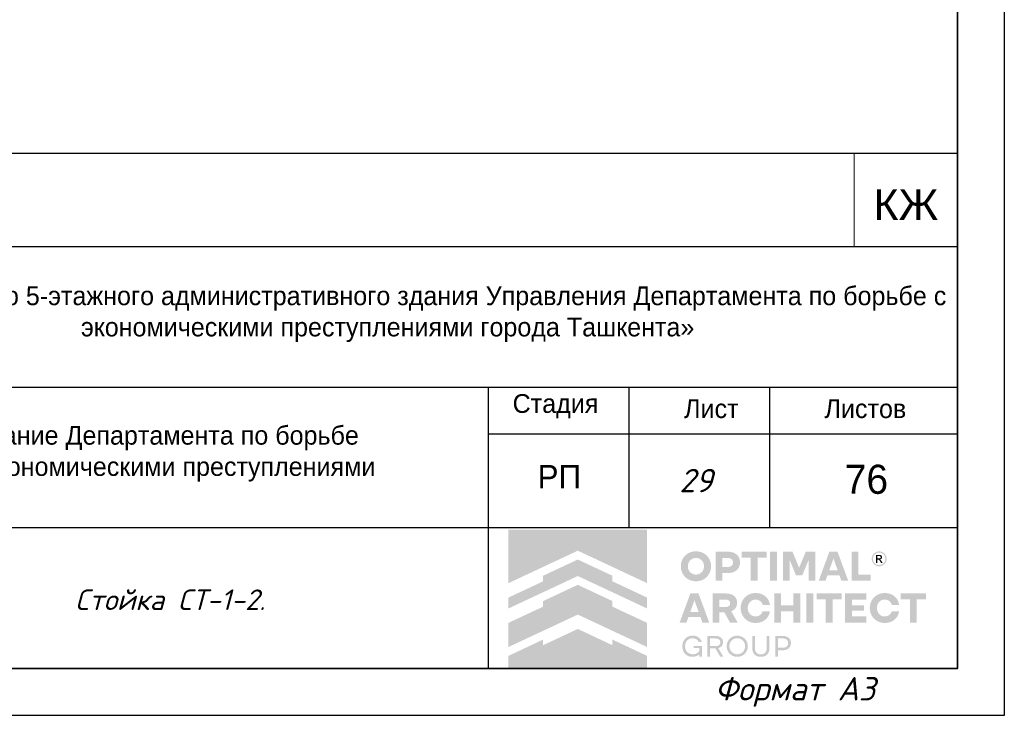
# Model space of a CAD drawing. Header units: millimetres. Extents: x -33345 to 4712671, y -3392 to 121473.
# Tile 333 of 656: x 1854693 to 1865194, y 44501 to 51926. Entities that reach past the tile are written whole.
import ezdxf

# ---------------------------------------------------------------- set-up
doc = ezdxf.new("R2010")
doc.units = ezdxf.units.MM
doc.layers.add('_линия', color=7, linetype='Continuous')
doc.layers.add('Текст', color=7, linetype='Continuous', lineweight=20)
doc.styles.add('_text', font='isocpeui.ttf')
doc.styles.add('ISOCPEUR', font='isocpeui.ttf', dxfattribs={"height": 300})
doc.styles.get("Standard").update_dxf_attribs({"font": 'arial.ttf'})
doc.styles.add('X-U-RW-01$0$StyleROMANS', font='GOTHIC.TTF')
doc.styles.add('Конструктор', font='isocpeui.ttf', dxfattribs={"height": 200})

# ---------------------------------------------------------------- blocks, each defined once
blk = doc.blocks.new('awertgre')
at = {"ltscale": 20}
blk.add_lwpolyline([(-49481172, 24226618), (-49439172, 24226618), (-49439172, 24196918), (-49481172, 24196918)], close=True, dxfattribs=at)
at = {"lineweight": 35}
blk.add_lwpolyline([(-49479172, 24226118), (-49439672, 24226118), (-49439672, 24197418), (-49479172, 24197418)], close=True, dxfattribs=at)
at = {"ltscale": 20, "insert": (-49442261, 24197327), "char_height": 250, "width": 9347.37, "attachment_point": 1, "style": 'ISOCPEUR'}
blk.add_mtext('Формат А3', dxfattribs=at)
blk = doc.blocks.new('logo')
at = {"true_color": 0x90e0ed}
h = blk.add_hatch(color=141, dxfattribs=at)
h.dxf.hatch_style = 1
h.paths.add_polyline_path([(5.672, 5.668), (0.009, 5.668), (0.009, 3.483), (1.425, 4.147), (2.84, 4.81), (4.256, 4.147), (5.672, 3.483)])
at = {"true_color": 0x1f2877}
h = blk.add_hatch(color=166, dxfattribs=at)
h.dxf.hatch_style = 1
h.paths.add_polyline_path([(2.84, 4.449), (1.425, 3.786), (1.425, 3.558), (0.009, 2.894), (0.009, 2.448), (1.425, 3.112), (2.84, 3.775), (4.256, 3.112), (5.672, 2.448), (5.672, 2.894), (4.256, 3.558), (4.256, 3.786)])
h.paths.add_polyline_path([(2.84, 3.415), (1.425, 2.751), (1.425, 2.523), (0.009, 1.86), (0.009, 0.873), (1.425, 1.536), (2.84, 2.199), (4.256, 1.536), (5.672, 0.873), (5.672, 1.86), (4.256, 2.523), (4.256, 2.751)])
h.paths.add_polyline_path([(2.84, 1.611), (1.425, 0.947), (1.425, 1.176), (0.009, 0.512), (0.009, 0.005), (5.672, 0.005), (5.672, 0.512), (4.256, 1.176), (4.256, 0.947)])
at = {"true_color": 0x212121}
h = blk.add_hatch(color=250, dxfattribs=at)
h.dxf.hatch_style = 1
h.paths.add_polyline_path([(8.107, 4.61), (8.086, 4.63), (8.064, 4.649), (8.041, 4.667), (8.017, 4.683), (7.992, 4.699), (7.967, 4.713), (7.94, 4.726), (7.912, 4.738), (7.884, 4.749), (7.855, 4.759), (7.825, 4.766), (7.795, 4.773), (7.763, 4.778), (7.732, 4.782), (7.7, 4.784), (7.667, 4.785), (7.634, 4.784), (7.602, 4.782), (7.571, 4.778), (7.54, 4.773), (7.51, 4.766), (7.48, 4.758), (7.451, 4.749), (7.422, 4.738), (7.394, 4.725), (7.367, 4.712), (7.341, 4.697), (7.316, 4.682), (7.292, 4.665), (7.269, 4.648), (7.247, 4.629), (7.226, 4.609), (7.206, 4.588), (7.187, 4.566), (7.169, 4.544), (7.153, 4.52), (7.137, 4.495), (7.122, 4.47), (7.109, 4.443), (7.097, 4.416), (7.086, 4.387), (7.076, 4.359), (7.068, 4.329), (7.061, 4.299), (7.056, 4.268), (7.053, 4.237), (7.05, 4.205), (7.05, 4.173), (7.05, 4.14), (7.053, 4.108), (7.056, 4.077), (7.061, 4.047), (7.068, 4.016), (7.076, 3.987), (7.086, 3.958), (7.097, 3.93), (7.109, 3.903), (7.122, 3.876), (7.137, 3.85), (7.153, 3.826), (7.169, 3.802), (7.187, 3.779), (7.206, 3.757), (7.226, 3.736), (7.247, 3.716), (7.269, 3.697), (7.292, 3.679), (7.316, 3.662), (7.341, 3.647), (7.367, 3.633), (7.394, 3.619), (7.422, 3.607), (7.451, 3.596), (7.48, 3.587), (7.51, 3.579), (7.54, 3.573), (7.571, 3.568), (7.602, 3.564), (7.634, 3.562), (7.667, 3.561), (7.7, 3.562), (7.732, 3.564), (7.763, 3.568), (7.795, 3.573), (7.825, 3.579), (7.855, 3.587), (7.884, 3.596), (7.912, 3.607), (7.94, 3.619), (7.967, 3.633), (7.992, 3.647), (8.017, 3.662), (8.041, 3.679), (8.064, 3.697), (8.086, 3.716), (8.107, 3.736), (8.127, 3.757), (8.146, 3.779), (8.164, 3.802), (8.181, 3.826), (8.196, 3.85), (8.211, 3.876), (8.224, 3.903), (8.237, 3.93), (8.248, 3.958), (8.257, 3.987), (8.265, 4.016), (8.272, 4.047), (8.277, 4.077), (8.281, 4.108), (8.283, 4.14), (8.284, 4.173), (8.283, 4.205), (8.281, 4.237), (8.277, 4.268), (8.272, 4.299), (8.265, 4.329), (8.257, 4.359), (8.248, 4.387), (8.237, 4.416), (8.224, 4.443), (8.211, 4.47), (8.196, 4.495), (8.181, 4.52), (8.164, 4.544), (8.146, 4.567), (8.127, 4.589)])
h.paths.add_polyline_path([(7.841, 4.464), (7.854, 4.455), (7.867, 4.446), (7.879, 4.436), (7.891, 4.426), (7.902, 4.415), (7.913, 4.403), (7.923, 4.391), (7.933, 4.379), (7.942, 4.366), (7.95, 4.352), (7.958, 4.338), (7.965, 4.324), (7.972, 4.308), (7.977, 4.293), (7.982, 4.277), (7.987, 4.261), (7.99, 4.244), (7.993, 4.228), (7.995, 4.21), (7.996, 4.193), (7.996, 4.175), (7.996, 4.157), (7.995, 4.139), (7.993, 4.121), (7.99, 4.104), (7.987, 4.088), (7.982, 4.071), (7.977, 4.055), (7.972, 4.039), (7.965, 4.024), (7.958, 4.009), (7.95, 3.994), (7.942, 3.981), (7.933, 3.967), (7.923, 3.955), (7.913, 3.942), (7.902, 3.931), (7.891, 3.92), (7.879, 3.909), (7.867, 3.9), (7.854, 3.891), (7.841, 3.882), (7.827, 3.874), (7.813, 3.867), (7.798, 3.86), (7.783, 3.854), (7.767, 3.849), (7.751, 3.844), (7.735, 3.841), (7.718, 3.838), (7.701, 3.836), (7.684, 3.835), (7.667, 3.834), (7.649, 3.835), (7.632, 3.836), (7.615, 3.838), (7.598, 3.841), (7.582, 3.844), (7.566, 3.849), (7.551, 3.854), (7.535, 3.86), (7.521, 3.867), (7.506, 3.874), (7.492, 3.882), (7.479, 3.891), (7.466, 3.9), (7.454, 3.909), (7.442, 3.92), (7.431, 3.931), (7.42, 3.942), (7.41, 3.955), (7.4, 3.967), (7.391, 3.981), (7.383, 3.994), (7.375, 4.009), (7.368, 4.024), (7.362, 4.039), (7.356, 4.055), (7.351, 4.071), (7.347, 4.088), (7.343, 4.104), (7.34, 4.121), (7.338, 4.139), (7.337, 4.157), (7.337, 4.175), (7.337, 4.193), (7.338, 4.21), (7.34, 4.228), (7.343, 4.244), (7.347, 4.261), (7.351, 4.277), (7.356, 4.293), (7.362, 4.308), (7.368, 4.324), (7.375, 4.338), (7.383, 4.352), (7.391, 4.366), (7.4, 4.379), (7.41, 4.391), (7.42, 4.403), (7.431, 4.415), (7.442, 4.426), (7.454, 4.436), (7.466, 4.446), (7.479, 4.455), (7.492, 4.464), (7.506, 4.472), (7.521, 4.479), (7.535, 4.486), (7.551, 4.492), (7.566, 4.497), (7.582, 4.501), (7.598, 4.505), (7.615, 4.508), (7.632, 4.51), (7.649, 4.511), (7.667, 4.511), (7.684, 4.511), (7.701, 4.51), (7.718, 4.508), (7.735, 4.505), (7.751, 4.501), (7.767, 4.497), (7.783, 4.492), (7.798, 4.486), (7.813, 4.479), (7.827, 4.472)], flags=16)
h.paths.add_polyline_path([(9.335, 4.648), (9.319, 4.662), (9.301, 4.675), (9.283, 4.687), (9.264, 4.698), (9.245, 4.709), (9.224, 4.719), (9.203, 4.728), (9.181, 4.736), (9.158, 4.743), (9.134, 4.749), (9.11, 4.755), (9.085, 4.759), (9.059, 4.762), (9.032, 4.765), (9.005, 4.766), (8.977, 4.767), (8.47, 4.767), (8.47, 3.579), (8.75, 3.579), (8.75, 3.898), (8.977, 3.898), (9.005, 3.898), (9.032, 3.9), (9.059, 3.902), (9.085, 3.906), (9.11, 3.91), (9.134, 3.915), (9.158, 3.921), (9.181, 3.928), (9.203, 3.936), (9.224, 3.945), (9.245, 3.954), (9.264, 3.965), (9.283, 3.976), (9.301, 3.988), (9.319, 4.001), (9.335, 4.014), (9.35, 4.029), (9.365, 4.044), (9.379, 4.059), (9.391, 4.076), (9.403, 4.093), (9.414, 4.111), (9.424, 4.13), (9.432, 4.15), (9.44, 4.17), (9.447, 4.191), (9.453, 4.212), (9.458, 4.234), (9.461, 4.257), (9.464, 4.28), (9.466, 4.304), (9.466, 4.329), (9.466, 4.353), (9.464, 4.377), (9.461, 4.401), (9.458, 4.424), (9.453, 4.446), (9.447, 4.468), (9.44, 4.489), (9.432, 4.51), (9.424, 4.53), (9.414, 4.549), (9.403, 4.567), (9.391, 4.585), (9.379, 4.602), (9.365, 4.618), (9.35, 4.633)])
h.paths.add_polyline_path([(8.75, 4.511), (8.959, 4.511), (8.984, 4.511), (9.008, 4.508), (9.031, 4.505), (9.052, 4.499), (9.071, 4.492), (9.09, 4.484), (9.106, 4.474), (9.121, 4.463), (9.135, 4.45), (9.147, 4.436), (9.156, 4.421), (9.165, 4.404), (9.171, 4.387), (9.175, 4.368), (9.178, 4.348), (9.179, 4.327), (9.178, 4.306), (9.175, 4.287), (9.171, 4.268), (9.165, 4.251), (9.156, 4.235), (9.147, 4.22), (9.135, 4.206), (9.121, 4.193), (9.106, 4.182), (9.09, 4.172), (9.071, 4.164), (9.052, 4.157), (9.031, 4.151), (9.008, 4.148), (8.984, 4.145), (8.959, 4.144), (8.75, 4.144)], flags=16)
h.paths.add_polyline_path([(10.558, 4.767), (9.528, 4.767), (9.528, 4.529), (9.904, 4.529), (9.904, 3.579), (10.182, 3.579), (10.182, 4.529), (10.558, 4.529)])
h.paths.add_polyline_path([(10.975, 4.767), (10.695, 4.767), (10.695, 3.579), (10.975, 3.579)])
h.paths.add_polyline_path([(11.611, 4.767), (11.223, 4.767), (11.223, 3.579), (11.498, 3.579), (11.498, 4.426), (11.751, 3.806), (12.012, 3.806), (12.267, 4.426), (12.267, 3.579), (12.542, 3.579), (12.542, 4.767), (12.154, 4.767), (11.882, 4.116)])
h.paths.add_polyline_path([(13.451, 4.767), (13.116, 4.767), (12.68, 3.579), (12.959, 3.579), (13.038, 3.799), (13.529, 3.799), (13.609, 3.579), (13.888, 3.579)])
h.paths.add_polyline_path([(13.285, 4.487), (13.457, 4.01), (13.111, 4.01)], flags=16)
h.paths.add_polyline_path([(14.306, 4.767), (14.026, 4.767), (14.026, 3.579), (14.808, 3.579), (14.808, 3.827), (14.306, 3.827)])
h.paths.add_polyline_path([(15.871, 2.84), (15.857, 2.86), (15.841, 2.879), (15.825, 2.898), (15.808, 2.916), (15.79, 2.933), (15.771, 2.949), (15.752, 2.964), (15.731, 2.978), (15.71, 2.992), (15.688, 3.004), (15.666, 3.016), (15.643, 3.027), (15.619, 3.037), (15.594, 3.046), (15.569, 3.053), (15.543, 3.06), (15.516, 3.066), (15.49, 3.071), (15.462, 3.074), (15.434, 3.077), (15.406, 3.079), (15.377, 3.079), (15.344, 3.078), (15.312, 3.076), (15.281, 3.072), (15.25, 3.067), (15.22, 3.061), (15.191, 3.052), (15.162, 3.043), (15.134, 3.031), (15.106, 3.019), (15.08, 3.005), (15.054, 2.991), (15.03, 2.975), (15.006, 2.958), (14.984, 2.94), (14.962, 2.921), (14.942, 2.901), (14.922, 2.88), (14.903, 2.858), (14.886, 2.835), (14.869, 2.811), (14.854, 2.787), (14.84, 2.761), (14.827, 2.734), (14.815, 2.707), (14.804, 2.679), (14.795, 2.65), (14.787, 2.621), (14.78, 2.591), (14.775, 2.561), (14.772, 2.53), (14.769, 2.499), (14.769, 2.468), (14.769, 2.436), (14.772, 2.405), (14.775, 2.374), (14.78, 2.344), (14.787, 2.314), (14.795, 2.285), (14.804, 2.256), (14.815, 2.228), (14.827, 2.201), (14.84, 2.174), (14.854, 2.149), (14.869, 2.124), (14.886, 2.1), (14.903, 2.077), (14.922, 2.055), (14.942, 2.034), (14.962, 2.014), (14.984, 1.995), (15.006, 1.977), (15.03, 1.96), (15.054, 1.945), (15.08, 1.93), (15.106, 1.916), (15.134, 1.904), (15.162, 1.893), (15.191, 1.883), (15.22, 1.875), (15.25, 1.868), (15.281, 1.863), (15.312, 1.859), (15.344, 1.857), (15.377, 1.856), (15.406, 1.856), (15.434, 1.858), (15.462, 1.861), (15.49, 1.864), (15.516, 1.869), (15.543, 1.875), (15.569, 1.882), (15.594, 1.89), (15.619, 1.898), (15.643, 1.908), (15.666, 1.919), (15.688, 1.931), (15.71, 1.943), (15.731, 1.957), (15.752, 1.971), (15.771, 1.986), (15.79, 2.002), (15.808, 2.019), (15.825, 2.037), (15.841, 2.056), (15.857, 2.075), (15.871, 2.096), (15.885, 2.117), (15.898, 2.139), (15.91, 2.161), (15.921, 2.185), (15.93, 2.209), (15.939, 2.233), (15.947, 2.259), (15.953, 2.284), (15.959, 2.311), (15.964, 2.338), (15.668, 2.338), (15.659, 2.314), (15.649, 2.291), (15.638, 2.269), (15.625, 2.249), (15.61, 2.23), (15.594, 2.213), (15.576, 2.196), (15.557, 2.181), (15.536, 2.168), (15.515, 2.156), (15.493, 2.146), (15.471, 2.138), (15.448, 2.132), (15.424, 2.127), (15.4, 2.125), (15.375, 2.124), (15.358, 2.124), (15.342, 2.125), (15.326, 2.127), (15.31, 2.13), (15.294, 2.134), (15.279, 2.139), (15.264, 2.144), (15.249, 2.15), (15.235, 2.157), (15.221, 2.165), (15.207, 2.173), (15.195, 2.182), (15.182, 2.191), (15.17, 2.201), (15.159, 2.212), (15.148, 2.223), (15.138, 2.235), (15.128, 2.247), (15.119, 2.26), (15.11, 2.273), (15.102, 2.287), (15.094, 2.302), (15.087, 2.316), (15.081, 2.332), (15.075, 2.348), (15.07, 2.364), (15.066, 2.381), (15.062, 2.397), (15.059, 2.414), (15.057, 2.432), (15.056, 2.45), (15.056, 2.468), (15.056, 2.486), (15.057, 2.503), (15.059, 2.521), (15.062, 2.538), (15.066, 2.555), (15.07, 2.571), (15.075, 2.587), (15.081, 2.603), (15.087, 2.619), (15.094, 2.634), (15.102, 2.648), (15.11, 2.662), (15.119, 2.675), (15.128, 2.688), (15.138, 2.7), (15.148, 2.712), (15.159, 2.723), (15.17, 2.734), (15.182, 2.744), (15.195, 2.753), (15.207, 2.762), (15.221, 2.77), (15.235, 2.778), (15.249, 2.785), (15.264, 2.791), (15.279, 2.797), (15.294, 2.801), (15.31, 2.805), (15.326, 2.808), (15.342, 2.81), (15.358, 2.811), (15.375, 2.812), (15.4, 2.811), (15.424, 2.808), (15.448, 2.803), (15.471, 2.797), (15.493, 2.789), (15.515, 2.779), (15.536, 2.767), (15.557, 2.754), (15.576, 2.739), (15.594, 2.722), (15.61, 2.705), (15.625, 2.686), (15.638, 2.666), (15.649, 2.644), (15.659, 2.621), (15.668, 2.597), (15.964, 2.597), (15.959, 2.624), (15.953, 2.651), (15.947, 2.677), (15.939, 2.702), (15.93, 2.726), (15.921, 2.75), (15.91, 2.774), (15.898, 2.796), (15.885, 2.818)])
h.paths.add_polyline_path([(14.632, 3.061), (13.76, 3.061), (13.76, 1.874), (14.632, 1.874), (14.632, 2.122), (14.04, 2.122), (14.04, 2.359), (14.528, 2.359), (14.528, 2.572), (14.04, 2.572), (14.04, 2.813), (14.632, 2.813)])
h.paths.add_polyline_path([(13.624, 3.061), (12.593, 3.061), (12.593, 2.824), (12.969, 2.824), (12.969, 1.874), (13.248, 1.874), (13.248, 2.824), (13.624, 2.824)])
h.paths.add_polyline_path([(12.457, 3.061), (12.177, 3.061), (12.177, 1.874), (12.457, 1.874)])
h.paths.add_polyline_path([(11.929, 3.061), (11.648, 3.061), (11.648, 2.572), (11.147, 2.572), (11.147, 3.061), (10.867, 3.061), (10.867, 1.874), (11.147, 1.874), (11.147, 2.329), (11.648, 2.329), (11.648, 1.874), (11.929, 1.874)])
h.paths.add_polyline_path([(10.624, 2.796), (10.611, 2.818), (10.597, 2.84), (10.583, 2.86), (10.567, 2.879), (10.551, 2.898), (10.534, 2.916), (10.516, 2.933), (10.497, 2.949), (10.477, 2.964), (10.457, 2.978), (10.436, 2.992), (10.414, 3.004), (10.392, 3.016), (10.368, 3.027), (10.344, 3.037), (10.32, 3.046), (10.294, 3.053), (10.269, 3.06), (10.242, 3.066), (10.215, 3.071), (10.188, 3.074), (10.16, 3.077), (10.132, 3.079), (10.103, 3.079), (10.07, 3.078), (10.038, 3.076), (10.007, 3.072), (9.976, 3.067), (9.946, 3.061), (9.917, 3.052), (9.888, 3.043), (9.86, 3.031), (9.832, 3.019), (9.806, 3.005), (9.78, 2.991), (9.756, 2.975), (9.732, 2.958), (9.71, 2.94), (9.688, 2.921), (9.667, 2.901), (9.648, 2.88), (9.629, 2.858), (9.612, 2.835), (9.595, 2.811), (9.58, 2.787), (9.566, 2.761), (9.553, 2.734), (9.541, 2.707), (9.53, 2.679), (9.52, 2.65), (9.512, 2.621), (9.506, 2.591), (9.501, 2.561), (9.497, 2.53), (9.495, 2.499), (9.494, 2.468), (9.495, 2.436), (9.497, 2.405), (9.501, 2.374), (9.506, 2.344), (9.512, 2.314), (9.52, 2.285), (9.53, 2.256), (9.541, 2.228), (9.553, 2.201), (9.566, 2.174), (9.58, 2.149), (9.595, 2.124), (9.612, 2.1), (9.629, 2.077), (9.648, 2.055), (9.667, 2.034), (9.688, 2.014), (9.71, 1.995), (9.732, 1.977), (9.756, 1.96), (9.78, 1.945), (9.806, 1.93), (9.832, 1.916), (9.86, 1.904), (9.888, 1.893), (9.917, 1.883), (9.946, 1.875), (9.976, 1.868), (10.007, 1.863), (10.038, 1.859), (10.07, 1.857), (10.103, 1.856), (10.132, 1.856), (10.16, 1.858), (10.188, 1.861), (10.215, 1.864), (10.242, 1.869), (10.269, 1.875), (10.294, 1.882), (10.32, 1.89), (10.344, 1.898), (10.368, 1.908), (10.392, 1.919), (10.414, 1.931), (10.436, 1.943), (10.457, 1.957), (10.477, 1.971), (10.497, 1.986), (10.516, 2.002), (10.534, 2.019), (10.551, 2.037), (10.567, 2.056), (10.583, 2.075), (10.597, 2.096), (10.611, 2.117), (10.624, 2.139), (10.636, 2.161), (10.646, 2.185), (10.656, 2.209), (10.665, 2.233), (10.673, 2.259), (10.679, 2.284), (10.685, 2.311), (10.689, 2.338), (10.393, 2.338), (10.385, 2.314), (10.375, 2.291), (10.364, 2.269), (10.351, 2.249), (10.336, 2.23), (10.32, 2.213), (10.302, 2.196), (10.282, 2.181), (10.262, 2.168), (10.241, 2.156), (10.219, 2.146), (10.197, 2.138), (10.174, 2.132), (10.15, 2.127), (10.126, 2.125), (10.101, 2.124), (10.084, 2.124), (10.068, 2.125), (10.052, 2.127), (10.036, 2.13), (10.02, 2.134), (10.005, 2.139), (9.99, 2.144), (9.975, 2.15), (9.961, 2.157), (9.947, 2.165), (9.933, 2.173), (9.92, 2.182), (9.908, 2.191), (9.896, 2.201), (9.885, 2.212), (9.874, 2.223), (9.864, 2.235), (9.854, 2.247), (9.844, 2.26), (9.836, 2.273), (9.828, 2.287), (9.82, 2.302), (9.813, 2.316), (9.806, 2.332), (9.801, 2.348), (9.796, 2.364), (9.791, 2.381), (9.788, 2.397), (9.785, 2.414), (9.783, 2.432), (9.782, 2.45), (9.782, 2.468), (9.782, 2.486), (9.783, 2.503), (9.785, 2.521), (9.788, 2.538), (9.791, 2.555), (9.796, 2.571), (9.801, 2.587), (9.806, 2.603), (9.813, 2.619), (9.82, 2.634), (9.828, 2.648), (9.836, 2.662), (9.844, 2.675), (9.854, 2.688), (9.864, 2.7), (9.874, 2.712), (9.885, 2.723), (9.896, 2.734), (9.908, 2.744), (9.92, 2.753), (9.933, 2.762), (9.947, 2.77), (9.961, 2.778), (9.975, 2.785), (9.99, 2.791), (10.005, 2.797), (10.02, 2.801), (10.036, 2.805), (10.052, 2.808), (10.068, 2.81), (10.084, 2.811), (10.101, 2.812), (10.126, 2.811), (10.15, 2.808), (10.174, 2.803), (10.197, 2.797), (10.219, 2.789), (10.241, 2.779), (10.262, 2.767), (10.282, 2.754), (10.302, 2.739), (10.32, 2.722), (10.336, 2.705), (10.351, 2.686), (10.364, 2.666), (10.375, 2.644), (10.385, 2.621), (10.393, 2.597), (10.689, 2.597), (10.685, 2.624), (10.679, 2.651), (10.673, 2.677), (10.665, 2.702), (10.656, 2.726), (10.646, 2.75), (10.636, 2.774)])
h.paths.add_polyline_path([(9.251, 2.936), (9.221, 2.962), (9.189, 2.986), (9.153, 3.006), (9.113, 3.023), (9.07, 3.037), (9.024, 3.047), (8.974, 3.055), (8.921, 3.06), (8.865, 3.061), (8.347, 3.061), (8.347, 1.874), (8.628, 1.874), (8.628, 2.294), (8.826, 2.294), (9.057, 1.874), (9.372, 1.874), (9.108, 2.335), (9.136, 2.346), (9.162, 2.359), (9.187, 2.374), (9.21, 2.39), (9.231, 2.407), (9.25, 2.425), (9.268, 2.445), (9.284, 2.466), (9.299, 2.488), (9.311, 2.512), (9.322, 2.537), (9.33, 2.563), (9.337, 2.59), (9.342, 2.619), (9.345, 2.649), (9.346, 2.68), (9.344, 2.725), (9.338, 2.766), (9.328, 2.805), (9.315, 2.842), (9.297, 2.876), (9.276, 2.907)])
h.paths.add_polyline_path([(8.949, 2.802), (8.967, 2.796), (8.984, 2.789), (8.999, 2.781), (9.012, 2.772), (9.024, 2.761), (9.035, 2.75), (9.044, 2.737), (9.051, 2.724), (9.056, 2.709), (9.06, 2.693), (9.063, 2.677), (9.064, 2.659), (9.063, 2.642), (9.06, 2.626), (9.056, 2.61), (9.051, 2.596), (9.044, 2.582), (9.035, 2.57), (9.024, 2.559), (9.012, 2.548), (8.999, 2.539), (8.984, 2.531), (8.967, 2.524), (8.949, 2.518), (8.93, 2.514), (8.909, 2.511), (8.887, 2.509), (8.863, 2.508), (8.628, 2.508), (8.628, 2.812), (8.863, 2.812), (8.887, 2.811), (8.909, 2.809), (8.93, 2.806)], flags=16)
h.paths.add_polyline_path([(7.773, 3.061), (7.438, 3.061), (7.002, 1.874), (7.28, 1.874), (7.36, 2.093), (7.851, 2.093), (7.931, 1.874), (8.209, 1.874)])
h.paths.add_polyline_path([(7.606, 2.781), (7.778, 2.304), (7.433, 2.304)], flags=16)
h.paths.add_polyline_path([(17.059, 3.061), (16.029, 3.061), (16.029, 2.824), (16.405, 2.824), (16.405, 1.874), (16.683, 1.874), (16.683, 2.824), (17.059, 2.824)])
at = {"true_color": 0xa7a9ac}
h = blk.add_hatch(color=253, dxfattribs=at)
h.dxf.hatch_style = 1
h.paths.add_polyline_path([(15.277, 4.754), (15.255, 4.763), (15.232, 4.77), (15.208, 4.776), (15.185, 4.779), (15.164, 4.781), (15.162, 4.781), (15.138, 4.781), (15.127, 4.78), (15.114, 4.779), (15.101, 4.777), (15.088, 4.775), (15.076, 4.772), (15.063, 4.769), (15.05, 4.765), (15.038, 4.76), (15.026, 4.755), (14.997, 4.739), (14.969, 4.721), (14.945, 4.701), (14.923, 4.679), (14.903, 4.654), (14.886, 4.628), (14.872, 4.599), (14.86, 4.567), (14.856, 4.553), (14.853, 4.539), (14.85, 4.525), (14.848, 4.51), (14.847, 4.496), (14.847, 4.481), (14.847, 4.466), (14.848, 4.452), (14.851, 4.426), (14.857, 4.402), (14.864, 4.378), (14.873, 4.355), (14.884, 4.333), (14.896, 4.312), (14.911, 4.291), (14.928, 4.272), (14.94, 4.259), (14.954, 4.247), (14.968, 4.236), (14.982, 4.225), (14.997, 4.216), (15.013, 4.207), (15.029, 4.2), (15.046, 4.193), (15.064, 4.187), (15.082, 4.182), (15.1, 4.179), (15.119, 4.176), (15.14, 4.175), (15.16, 4.175), (15.181, 4.176), (15.202, 4.179), (15.222, 4.183), (15.241, 4.188), (15.26, 4.195), (15.279, 4.203), (15.297, 4.212), (15.314, 4.222), (15.331, 4.234), (15.347, 4.247), (15.364, 4.263), (15.38, 4.28), (15.395, 4.298), (15.408, 4.317), (15.419, 4.337), (15.429, 4.358), (15.437, 4.38), (15.444, 4.403), (15.448, 4.418), (15.45, 4.433), (15.452, 4.448), (15.453, 4.463), (15.454, 4.466), (15.454, 4.49), (15.453, 4.501), (15.45, 4.523), (15.446, 4.544), (15.441, 4.565), (15.434, 4.586), (15.426, 4.605), (15.416, 4.624), (15.405, 4.643), (15.392, 4.661), (15.38, 4.676), (15.368, 4.69), (15.354, 4.703), (15.34, 4.715), (15.326, 4.726), (15.31, 4.736), (15.294, 4.745)])
h.paths.add_polyline_path([(15.249, 4.711), (15.292, 4.687), (15.329, 4.657), (15.36, 4.619), (15.383, 4.576), (15.398, 4.529), (15.403, 4.478), (15.398, 4.427), (15.383, 4.379), (15.36, 4.336), (15.329, 4.299), (15.291, 4.268), (15.248, 4.245), (15.2, 4.23), (15.149, 4.225), (15.099, 4.23), (15.051, 4.245), (15.009, 4.268), (14.971, 4.299), (14.941, 4.337), (14.917, 4.38), (14.903, 4.427), (14.897, 4.478), (14.903, 4.529), (14.917, 4.576), (14.941, 4.619), (14.972, 4.657), (15.009, 4.688), (15.052, 4.711), (15.099, 4.726), (15.15, 4.731), (15.201, 4.726)], flags=16)
h.paths.add_polyline_path([(15.197, 4.632), (15.209, 4.629), (15.219, 4.625), (15.227, 4.621), (15.235, 4.616), (15.242, 4.61), (15.249, 4.603), (15.254, 4.596), (15.259, 4.587), (15.263, 4.578), (15.267, 4.565), (15.269, 4.553), (15.269, 4.541), (15.267, 4.529), (15.264, 4.518), (15.259, 4.507), (15.252, 4.496), (15.244, 4.486), (15.238, 4.48), (15.232, 4.475), (15.225, 4.471), (15.218, 4.467), (15.211, 4.464), (15.203, 4.461), (15.196, 4.459), (15.187, 4.458), (15.177, 4.456), (15.177, 4.456), (15.189, 4.449), (15.197, 4.445), (15.203, 4.439), (15.209, 4.433), (15.215, 4.426), (15.226, 4.413), (15.235, 4.399), (15.245, 4.386), (15.254, 4.372), (15.29, 4.313), (15.291, 4.311), (15.289, 4.31), (15.23, 4.31), (15.226, 4.312), (15.182, 4.389), (15.157, 4.425), (15.152, 4.43), (15.147, 4.435), (15.141, 4.439), (15.135, 4.442), (15.129, 4.445), (15.122, 4.447), (15.115, 4.448), (15.107, 4.448), (15.072, 4.449), (15.07, 4.449), (15.07, 4.311), (15.018, 4.311), (15.018, 4.636), (15.02, 4.637), (15.161, 4.635), (15.173, 4.635), (15.185, 4.634)], flags=0)
h.paths.add_polyline_path([(15.178, 4.588), (15.187, 4.584), (15.196, 4.579), (15.2, 4.576), (15.203, 4.572), (15.206, 4.568), (15.209, 4.564), (15.211, 4.559), (15.212, 4.554), (15.213, 4.549), (15.213, 4.544), (15.213, 4.538), (15.212, 4.533), (15.211, 4.528), (15.209, 4.523), (15.206, 4.518), (15.203, 4.514), (15.199, 4.51), (15.195, 4.506), (15.19, 4.503), (15.184, 4.5), (15.178, 4.499), (15.173, 4.497), (15.161, 4.495), (15.15, 4.494), (15.138, 4.494), (15.127, 4.494), (15.074, 4.493), (15.071, 4.493), (15.071, 4.592), (15.096, 4.592), (15.159, 4.591), (15.169, 4.59)], flags=0)
h.paths.add_polyline_path([(15.267, 4.565), (15.263, 4.578), (15.259, 4.587), (15.254, 4.596), (15.249, 4.603), (15.242, 4.61), (15.235, 4.616), (15.227, 4.621), (15.219, 4.625), (15.209, 4.629), (15.197, 4.632), (15.185, 4.634), (15.173, 4.635), (15.161, 4.635), (15.02, 4.637), (15.018, 4.636), (15.018, 4.311), (15.07, 4.311), (15.07, 4.449), (15.072, 4.449), (15.107, 4.448), (15.115, 4.448), (15.122, 4.447), (15.129, 4.445), (15.135, 4.442), (15.141, 4.439), (15.147, 4.435), (15.152, 4.43), (15.157, 4.425), (15.182, 4.389), (15.226, 4.312), (15.23, 4.31), (15.289, 4.31), (15.291, 4.311), (15.29, 4.313), (15.254, 4.372), (15.245, 4.386), (15.235, 4.399), (15.226, 4.413), (15.215, 4.426), (15.209, 4.433), (15.203, 4.439), (15.197, 4.445), (15.189, 4.449), (15.177, 4.456), (15.187, 4.458), (15.196, 4.459), (15.203, 4.461), (15.211, 4.464), (15.218, 4.467), (15.225, 4.471), (15.232, 4.475), (15.238, 4.48), (15.244, 4.486), (15.252, 4.496), (15.259, 4.507), (15.264, 4.518), (15.267, 4.529), (15.269, 4.541), (15.269, 4.553)], flags=0)
h = blk.add_hatch(color=253, dxfattribs=at)
h.dxf.hatch_style = 1
h.paths.add_polyline_path([(15.242, 4.61), (15.235, 4.616), (15.227, 4.621), (15.219, 4.625), (15.209, 4.629), (15.197, 4.632), (15.185, 4.634), (15.173, 4.635), (15.161, 4.635), (15.02, 4.637), (15.018, 4.636), (15.018, 4.311), (15.07, 4.311), (15.07, 4.449), (15.072, 4.449), (15.107, 4.448), (15.115, 4.448), (15.122, 4.447), (15.129, 4.445), (15.135, 4.442), (15.141, 4.439), (15.147, 4.435), (15.152, 4.43), (15.157, 4.425), (15.182, 4.389), (15.226, 4.312), (15.23, 4.31), (15.289, 4.31), (15.291, 4.311), (15.29, 4.313), (15.254, 4.372), (15.245, 4.386), (15.235, 4.399), (15.226, 4.413), (15.215, 4.426), (15.209, 4.433), (15.203, 4.439), (15.197, 4.445), (15.189, 4.449), (15.177, 4.456), (15.187, 4.458), (15.196, 4.459), (15.203, 4.461), (15.211, 4.464), (15.218, 4.467), (15.225, 4.471), (15.232, 4.475), (15.238, 4.48), (15.244, 4.486), (15.252, 4.496), (15.259, 4.507), (15.264, 4.518), (15.267, 4.529), (15.269, 4.541), (15.269, 4.553), (15.267, 4.565), (15.263, 4.578), (15.259, 4.587), (15.254, 4.596), (15.249, 4.603)])
h.paths.add_polyline_path([(15.169, 4.59), (15.178, 4.588), (15.187, 4.584), (15.196, 4.579), (15.2, 4.576), (15.203, 4.572), (15.206, 4.568), (15.209, 4.564), (15.211, 4.559), (15.212, 4.554), (15.213, 4.549), (15.213, 4.544), (15.213, 4.538), (15.212, 4.533), (15.211, 4.528), (15.209, 4.523), (15.206, 4.518), (15.203, 4.514), (15.199, 4.51), (15.195, 4.506), (15.19, 4.503), (15.184, 4.5), (15.178, 4.499), (15.173, 4.497), (15.161, 4.495), (15.15, 4.494), (15.138, 4.494), (15.127, 4.494), (15.074, 4.493), (15.071, 4.493), (15.071, 4.592), (15.096, 4.592), (15.159, 4.591)], flags=16)
h = blk.add_hatch(color=253, dxfattribs=at)
h.dxf.hatch_style = 1
h.paths.add_polyline_path([(7.824, 1.219), (7.813, 1.23), (7.803, 1.24), (7.791, 1.249), (7.78, 1.258), (7.768, 1.267), (7.756, 1.275), (7.743, 1.283), (7.73, 1.29), (7.716, 1.297), (7.703, 1.303), (7.688, 1.309), (7.674, 1.314), (7.659, 1.319), (7.644, 1.323), (7.628, 1.326), (7.613, 1.329), (7.597, 1.332), (7.581, 1.334), (7.564, 1.335), (7.547, 1.336), (7.53, 1.336), (7.506, 1.335), (7.483, 1.334), (7.461, 1.331), (7.439, 1.328), (7.417, 1.323), (7.396, 1.317), (7.376, 1.31), (7.356, 1.302), (7.337, 1.293), (7.319, 1.284), (7.301, 1.273), (7.284, 1.262), (7.268, 1.25), (7.253, 1.237), (7.238, 1.224), (7.224, 1.21), (7.211, 1.195), (7.199, 1.179), (7.187, 1.163), (7.176, 1.146), (7.166, 1.129), (7.157, 1.11), (7.149, 1.092), (7.141, 1.073), (7.134, 1.053), (7.128, 1.033), (7.124, 1.012), (7.119, 0.991), (7.116, 0.97), (7.114, 0.949), (7.113, 0.927), (7.112, 0.904), (7.113, 0.88), (7.114, 0.857), (7.116, 0.834), (7.12, 0.811), (7.124, 0.789), (7.129, 0.768), (7.135, 0.747), (7.142, 0.727), (7.15, 0.707), (7.159, 0.688), (7.168, 0.67), (7.178, 0.652), (7.189, 0.636), (7.201, 0.62), (7.214, 0.605), (7.227, 0.59), (7.241, 0.577), (7.255, 0.564), (7.271, 0.552), (7.286, 0.54), (7.303, 0.53), (7.32, 0.52), (7.338, 0.511), (7.357, 0.503), (7.376, 0.496), (7.396, 0.49), (7.416, 0.485), (7.436, 0.48), (7.458, 0.477), (7.479, 0.475), (7.501, 0.473), (7.524, 0.473), (7.546, 0.473), (7.567, 0.474), (7.588, 0.476), (7.608, 0.479), (7.627, 0.483), (7.646, 0.488), (7.664, 0.493), (7.682, 0.5), (7.699, 0.507), (7.716, 0.514), (7.732, 0.523), (7.747, 0.532), (7.761, 0.541), (7.775, 0.551), (7.789, 0.562), (7.802, 0.574), (7.802, 0.485), (7.911, 0.485), (7.911, 0.921), (7.578, 0.921), (7.578, 0.827), (7.802, 0.827), (7.802, 0.709), (7.794, 0.695), (7.785, 0.681), (7.774, 0.668), (7.763, 0.656), (7.75, 0.645), (7.735, 0.634), (7.72, 0.624), (7.703, 0.615), (7.685, 0.606), (7.666, 0.599), (7.647, 0.593), (7.627, 0.588), (7.606, 0.584), (7.585, 0.581), (7.563, 0.58), (7.54, 0.579), (7.522, 0.579), (7.505, 0.58), (7.488, 0.582), (7.472, 0.585), (7.456, 0.588), (7.441, 0.592), (7.425, 0.597), (7.411, 0.602), (7.396, 0.608), (7.383, 0.615), (7.369, 0.622), (7.357, 0.63), (7.345, 0.639), (7.333, 0.648), (7.322, 0.658), (7.311, 0.668), (7.301, 0.679), (7.292, 0.69), (7.283, 0.702), (7.275, 0.715), (7.267, 0.728), (7.26, 0.741), (7.253, 0.756), (7.247, 0.77), (7.242, 0.786), (7.237, 0.801), (7.234, 0.817), (7.23, 0.834), (7.228, 0.851), (7.226, 0.868), (7.225, 0.886), (7.225, 0.904), (7.225, 0.921), (7.226, 0.938), (7.228, 0.954), (7.23, 0.97), (7.233, 0.986), (7.236, 1.001), (7.24, 1.016), (7.245, 1.031), (7.25, 1.046), (7.256, 1.06), (7.262, 1.074), (7.27, 1.087), (7.277, 1.099), (7.285, 1.112), (7.294, 1.123), (7.304, 1.135), (7.314, 1.145), (7.324, 1.155), (7.335, 1.165), (7.347, 1.174), (7.359, 1.182), (7.371, 1.19), (7.385, 1.197), (7.398, 1.204), (7.412, 1.21), (7.427, 1.215), (7.442, 1.22), (7.458, 1.223), (7.474, 1.226), (7.49, 1.228), (7.508, 1.229), (7.525, 1.23), (7.547, 1.229), (7.569, 1.227), (7.59, 1.224), (7.61, 1.219), (7.629, 1.214), (7.648, 1.207), (7.667, 1.199), (7.684, 1.189), (7.701, 1.178), (7.716, 1.166), (7.73, 1.154), (7.743, 1.14), (7.755, 1.125), (7.765, 1.109), (7.775, 1.091), (7.783, 1.073), (7.908, 1.073), (7.903, 1.089), (7.897, 1.104), (7.891, 1.118), (7.884, 1.132), (7.877, 1.146), (7.869, 1.159), (7.861, 1.172), (7.852, 1.185), (7.843, 1.197), (7.834, 1.208)])
h.paths.add_polyline_path([(8.756, 1.163), (8.751, 1.175), (8.746, 1.187), (8.74, 1.198), (8.733, 1.208), (8.725, 1.219), (8.717, 1.229), (8.709, 1.238), (8.7, 1.247), (8.69, 1.255), (8.68, 1.263), (8.669, 1.271), (8.658, 1.278), (8.646, 1.285), (8.634, 1.291), (8.621, 1.296), (8.608, 1.301), (8.594, 1.306), (8.579, 1.31), (8.565, 1.314), (8.549, 1.317), (8.534, 1.319), (8.517, 1.321), (8.501, 1.322), (8.484, 1.323), (8.466, 1.323), (8.136, 1.323), (8.136, 0.485), (8.245, 0.485), (8.245, 0.814), (8.464, 0.814), (8.654, 0.485), (8.783, 0.485), (8.579, 0.828), (8.602, 0.835), (8.623, 0.843), (8.643, 0.853), (8.662, 0.863), (8.679, 0.875), (8.695, 0.888), (8.709, 0.902), (8.723, 0.917), (8.734, 0.933), (8.744, 0.95), (8.753, 0.968), (8.76, 0.986), (8.766, 1.006), (8.769, 1.026), (8.772, 1.047), (8.773, 1.07), (8.772, 1.084), (8.771, 1.098), (8.77, 1.112), (8.767, 1.125), (8.764, 1.138), (8.761, 1.151)])
h.paths.add_polyline_path([(8.245, 1.223), (8.455, 1.223), (8.479, 1.223), (8.501, 1.221), (8.522, 1.218), (8.541, 1.213), (8.56, 1.207), (8.577, 1.2), (8.592, 1.192), (8.606, 1.182), (8.619, 1.171), (8.63, 1.159), (8.639, 1.146), (8.647, 1.132), (8.653, 1.117), (8.657, 1.101), (8.659, 1.084), (8.66, 1.066), (8.659, 1.047), (8.657, 1.03), (8.653, 1.014), (8.647, 0.999), (8.639, 0.985), (8.63, 0.972), (8.619, 0.96), (8.606, 0.949), (8.592, 0.94), (8.577, 0.931), (8.56, 0.924), (8.541, 0.918), (8.522, 0.914), (8.501, 0.911), (8.479, 0.909), (8.455, 0.908), (8.245, 0.908)], flags=16)
h.paths.add_polyline_path([(9.702, 1.165), (9.689, 1.181), (9.676, 1.197), (9.662, 1.212), (9.647, 1.226), (9.631, 1.239), (9.615, 1.252), (9.598, 1.263), (9.581, 1.274), (9.563, 1.285), (9.544, 1.294), (9.525, 1.303), (9.505, 1.311), (9.484, 1.317), (9.464, 1.323), (9.443, 1.328), (9.421, 1.331), (9.399, 1.334), (9.377, 1.336), (9.355, 1.336), (9.332, 1.336), (9.31, 1.334), (9.288, 1.331), (9.266, 1.328), (9.245, 1.323), (9.225, 1.317), (9.204, 1.311), (9.184, 1.303), (9.165, 1.294), (9.146, 1.285), (9.128, 1.274), (9.111, 1.263), (9.094, 1.252), (9.078, 1.239), (9.062, 1.226), (9.047, 1.212), (9.033, 1.197), (9.02, 1.181), (9.007, 1.165), (8.995, 1.148), (8.984, 1.131), (8.974, 1.113), (8.965, 1.094), (8.956, 1.075), (8.948, 1.055), (8.941, 1.034), (8.936, 1.014), (8.931, 0.993), (8.928, 0.971), (8.925, 0.949), (8.923, 0.927), (8.923, 0.904), (8.923, 0.882), (8.925, 0.859), (8.928, 0.838), (8.931, 0.816), (8.936, 0.795), (8.941, 0.774), (8.948, 0.754), (8.956, 0.734), (8.965, 0.715), (8.974, 0.696), (8.984, 0.678), (8.995, 0.66), (9.007, 0.644), (9.02, 0.628), (9.033, 0.612), (9.047, 0.597), (9.062, 0.583), (9.078, 0.57), (9.094, 0.557), (9.111, 0.545), (9.128, 0.534), (9.146, 0.524), (9.165, 0.514), (9.184, 0.506), (9.204, 0.498), (9.225, 0.491), (9.245, 0.486), (9.266, 0.481), (9.288, 0.477), (9.31, 0.475), (9.332, 0.473), (9.355, 0.473), (9.377, 0.473), (9.399, 0.475), (9.421, 0.477), (9.443, 0.481), (9.464, 0.486), (9.484, 0.491), (9.505, 0.498), (9.525, 0.506), (9.544, 0.514), (9.563, 0.524), (9.581, 0.534), (9.598, 0.545), (9.615, 0.557), (9.631, 0.57), (9.647, 0.583), (9.662, 0.597), (9.676, 0.612), (9.689, 0.628), (9.702, 0.644), (9.714, 0.66), (9.725, 0.678), (9.735, 0.696), (9.744, 0.715), (9.753, 0.734), (9.761, 0.754), (9.768, 0.774), (9.773, 0.795), (9.778, 0.816), (9.782, 0.838), (9.784, 0.859), (9.786, 0.882), (9.786, 0.904), (9.786, 0.927), (9.784, 0.949), (9.782, 0.971), (9.778, 0.993), (9.773, 1.014), (9.768, 1.034), (9.761, 1.055), (9.753, 1.075), (9.744, 1.094), (9.735, 1.113), (9.725, 1.131), (9.714, 1.148)])
h.paths.add_polyline_path([(9.126, 1.137), (9.136, 1.148), (9.148, 1.158), (9.16, 1.167), (9.172, 1.176), (9.185, 1.184), (9.198, 1.192), (9.212, 1.199), (9.227, 1.205), (9.242, 1.211), (9.257, 1.216), (9.272, 1.22), (9.288, 1.223), (9.304, 1.226), (9.321, 1.228), (9.337, 1.229), (9.355, 1.23), (9.372, 1.229), (9.388, 1.228), (9.405, 1.226), (9.421, 1.223), (9.437, 1.22), (9.452, 1.216), (9.467, 1.211), (9.482, 1.205), (9.497, 1.199), (9.511, 1.192), (9.524, 1.184), (9.537, 1.176), (9.549, 1.167), (9.561, 1.158), (9.573, 1.148), (9.583, 1.137), (9.594, 1.126), (9.604, 1.114), (9.613, 1.102), (9.621, 1.089), (9.629, 1.076), (9.637, 1.063), (9.644, 1.048), (9.65, 1.034), (9.655, 1.019), (9.66, 1.003), (9.664, 0.988), (9.668, 0.972), (9.67, 0.955), (9.672, 0.939), (9.673, 0.922), (9.674, 0.904), (9.673, 0.887), (9.672, 0.87), (9.67, 0.853), (9.668, 0.837), (9.664, 0.821), (9.66, 0.805), (9.655, 0.79), (9.65, 0.775), (9.644, 0.76), (9.637, 0.746), (9.629, 0.732), (9.621, 0.719), (9.613, 0.707), (9.604, 0.694), (9.594, 0.683), (9.583, 0.672), (9.573, 0.661), (9.561, 0.651), (9.549, 0.641), (9.537, 0.633), (9.524, 0.624), (9.511, 0.617), (9.497, 0.61), (9.482, 0.603), (9.467, 0.598), (9.452, 0.593), (9.437, 0.589), (9.421, 0.585), (9.405, 0.582), (9.388, 0.581), (9.372, 0.579), (9.355, 0.579), (9.337, 0.579), (9.321, 0.581), (9.304, 0.582), (9.288, 0.585), (9.272, 0.589), (9.257, 0.593), (9.242, 0.598), (9.227, 0.603), (9.212, 0.61), (9.198, 0.617), (9.185, 0.624), (9.172, 0.633), (9.16, 0.641), (9.148, 0.651), (9.136, 0.661), (9.126, 0.672), (9.115, 0.683), (9.105, 0.694), (9.096, 0.707), (9.088, 0.719), (9.08, 0.732), (9.072, 0.746), (9.065, 0.76), (9.059, 0.775), (9.054, 0.79), (9.049, 0.805), (9.045, 0.821), (9.041, 0.837), (9.039, 0.853), (9.037, 0.87), (9.036, 0.887), (9.035, 0.904), (9.036, 0.922), (9.037, 0.939), (9.039, 0.955), (9.041, 0.972), (9.045, 0.988), (9.049, 1.003), (9.054, 1.019), (9.059, 1.034), (9.065, 1.048), (9.072, 1.063), (9.08, 1.076), (9.088, 1.089), (9.096, 1.102), (9.105, 1.114), (9.115, 1.126)], flags=16)
h.paths.add_polyline_path([(10.079, 1.323), (9.97, 1.323), (9.97, 0.817), (9.97, 0.797), (9.972, 0.778), (9.973, 0.759), (9.976, 0.741), (9.979, 0.723), (9.983, 0.705), (9.988, 0.689), (9.994, 0.672), (10, 0.656), (10.007, 0.641), (10.015, 0.627), (10.023, 0.613), (10.032, 0.6), (10.042, 0.587), (10.052, 0.575), (10.063, 0.564), (10.074, 0.553), (10.086, 0.543), (10.099, 0.534), (10.113, 0.525), (10.127, 0.517), (10.141, 0.51), (10.156, 0.503), (10.172, 0.496), (10.189, 0.491), (10.205, 0.486), (10.223, 0.482), (10.241, 0.479), (10.259, 0.476), (10.278, 0.474), (10.298, 0.473), (10.318, 0.473), (10.338, 0.473), (10.358, 0.474), (10.377, 0.476), (10.395, 0.479), (10.413, 0.482), (10.43, 0.486), (10.447, 0.491), (10.464, 0.496), (10.479, 0.503), (10.495, 0.51), (10.509, 0.517), (10.523, 0.525), (10.536, 0.534), (10.549, 0.543), (10.561, 0.553), (10.573, 0.564), (10.583, 0.575), (10.593, 0.587), (10.603, 0.6), (10.612, 0.613), (10.62, 0.627), (10.628, 0.641), (10.635, 0.656), (10.641, 0.672), (10.646, 0.689), (10.651, 0.705), (10.655, 0.723), (10.659, 0.741), (10.661, 0.759), (10.663, 0.778), (10.664, 0.797), (10.665, 0.817), (10.665, 1.323), (10.556, 1.323), (10.556, 0.817), (10.555, 0.788), (10.552, 0.761), (10.547, 0.736), (10.54, 0.713), (10.531, 0.691), (10.521, 0.671), (10.508, 0.653), (10.494, 0.636), (10.477, 0.621), (10.46, 0.608), (10.44, 0.597), (10.419, 0.589), (10.396, 0.582), (10.372, 0.577), (10.346, 0.574), (10.318, 0.573), (10.29, 0.574), (10.264, 0.577), (10.24, 0.582), (10.217, 0.589), (10.196, 0.597), (10.176, 0.608), (10.158, 0.621), (10.142, 0.636), (10.127, 0.653), (10.114, 0.671), (10.103, 0.691), (10.095, 0.713), (10.088, 0.736), (10.083, 0.761), (10.08, 0.788), (10.079, 0.817)])
h.paths.add_polyline_path([(11.497, 1.203), (11.488, 1.214), (11.479, 1.225), (11.469, 1.235), (11.459, 1.245), (11.448, 1.254), (11.437, 1.262), (11.425, 1.27), (11.412, 1.278), (11.399, 1.285), (11.385, 1.291), (11.371, 1.297), (11.356, 1.303), (11.341, 1.308), (11.326, 1.312), (11.309, 1.315), (11.293, 1.318), (11.276, 1.321), (11.259, 1.322), (11.241, 1.323), (11.223, 1.323), (10.911, 1.323), (10.911, 0.485), (11.02, 0.485), (11.02, 0.742), (11.223, 0.742), (11.241, 0.742), (11.259, 0.743), (11.276, 0.745), (11.293, 0.747), (11.309, 0.75), (11.326, 0.754), (11.341, 0.758), (11.356, 0.763), (11.371, 0.769), (11.385, 0.775), (11.399, 0.781), (11.412, 0.789), (11.425, 0.796), (11.437, 0.805), (11.448, 0.814), (11.459, 0.823), (11.469, 0.833), (11.479, 0.843), (11.488, 0.854), (11.497, 0.866), (11.505, 0.878), (11.512, 0.89), (11.519, 0.903), (11.525, 0.916), (11.53, 0.93), (11.535, 0.944), (11.539, 0.959), (11.542, 0.973), (11.545, 0.988), (11.546, 1.004), (11.548, 1.02), (11.548, 1.036), (11.548, 1.052), (11.546, 1.067), (11.545, 1.083), (11.542, 1.098), (11.539, 1.112), (11.535, 1.127), (11.53, 1.14), (11.525, 1.154), (11.519, 1.167), (11.512, 1.18), (11.505, 1.192)])
h.paths.add_polyline_path([(11.02, 1.223), (11.211, 1.223), (11.236, 1.223), (11.26, 1.22), (11.282, 1.216), (11.303, 1.21), (11.323, 1.203), (11.342, 1.194), (11.359, 1.184), (11.375, 1.171), (11.389, 1.158), (11.401, 1.143), (11.412, 1.128), (11.42, 1.111), (11.427, 1.093), (11.431, 1.074), (11.434, 1.054), (11.435, 1.033), (11.434, 1.012), (11.431, 0.992), (11.427, 0.973), (11.42, 0.955), (11.412, 0.938), (11.401, 0.922), (11.389, 0.907), (11.375, 0.894), (11.359, 0.882), (11.342, 0.871), (11.323, 0.862), (11.303, 0.855), (11.282, 0.849), (11.26, 0.845), (11.236, 0.843), (11.211, 0.842), (11.02, 0.842)], flags=16)
blk = doc.blocks.new('medgor')
at = {"linetype": 'Continuous', "lineweight": 0}
for p, q in [((-43992634, 22934575), (-43993734, 22934575)), ((-43993734, 22934575), (-43993734, 22933575))]:
    blk.add_line(p, q, dxfattribs=at)
at = {"ltscale": 25}
for p, q in [((-43992634, 22933575), (-44011134, 22933575)), ((-43992634, 22932075), (-44011134, 22932075)), ((-43997634, 22929075), (-43997634, 22932075)), ((-43996134, 22930575), (-43996134, 22932075)), ((-43994634, 22930575), (-43994634, 22932075)), ((-43992634, 22931575), (-43997634, 22931575)), ((-43992634, 22930575), (-44011134, 22930575))]:
    blk.add_line(p, q, dxfattribs=at)
blk.add_lwpolyline([(-44011134, 22934575), (-43992634, 22934575), (-43992634, 22929075), (-44011134, 22929075)], close=True, dxfattribs=at)
at = {"xscale": 261.1155435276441, "yscale": 261.1155435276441, "zscale": 261.1155435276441}
blk.add_blockref('logo', (-43997425, 22929076), dxfattribs=at)
at = {"color": 7, "linetype": 'Continuous', "lineweight": 0, "ltscale": 4, "insert": (-43993184, 22934025), "char_height": 330, "width": 1100, "attachment_point": 5}
blk.add_mtext('{\\C256;КЖ}', dxfattribs=at)
at = {"layer": 'Текст', "style": 'X-U-RW-01$0$StyleROMANS'}
blk.add_text('76', height=310.7, dxfattribs=at).set_placement((-43993836, 22930939))
at = {"layer": 'Текст', "attachment_point": 8, "style": 'X-U-RW-01$0$StyleROMANS'}
for s, insert, char_height, width in [('\\pxqc;«Строительство 5-этажного административного здания Управления Департамента по борьбе с экономическими преступлениями города Ташкента»', (-43998711, 22932559), 200, 11910.39), ('Стадия', (-43996921, 22931745), 200, 748.42), ('Лист', (-43995259, 22931745), 200, 748.42), ('Листов', (-43993616, 22931745), 200, 748.42), ('Здание Департамента по борьбе\\P с экономическими преступлениями', (-44001076, 22931070), 200, 11910.39), ('РП', (-43996880, 22930997), 250, 748.42)]:
    blk.add_mtext(s, dxfattribs=dict(at, insert=insert, char_height=char_height, width=width))

msp = doc.modelspace()

# ---------------------------------------------------------------- block references
msp.add_blockref('medgor', (45857328.518, -22884073.497, 1359241.5))
at = {"layer": '_линия', "color": 18, "true_color": 0x000000}
msp.add_blockref('awertgre', (51304366.347, -24152417.108, 1359241.5), dxfattribs=at)

# ---------------------------------------------------------------- texts
at = {"color": 7, "ltscale": 500, "insert": (1861905.604, 47006.803, 1359241.5), "char_height": 250, "width": 7000, "attachment_point": 5, "line_spacing_factor": 0.9, "style": 'Конструктор'}
msp.add_mtext('29', dxfattribs=at)
at = {"layer": '_линия', "ltscale": 100, "insert": (1856294.308, 45735.111), "char_height": 220, "width": 5815.09898, "attachment_point": 5, "style": '_text'}
msp.add_mtext('{\\C0;Cтойка CТ-1-2.}', dxfattribs=at)

doc.saveas('drawing.dxf')
